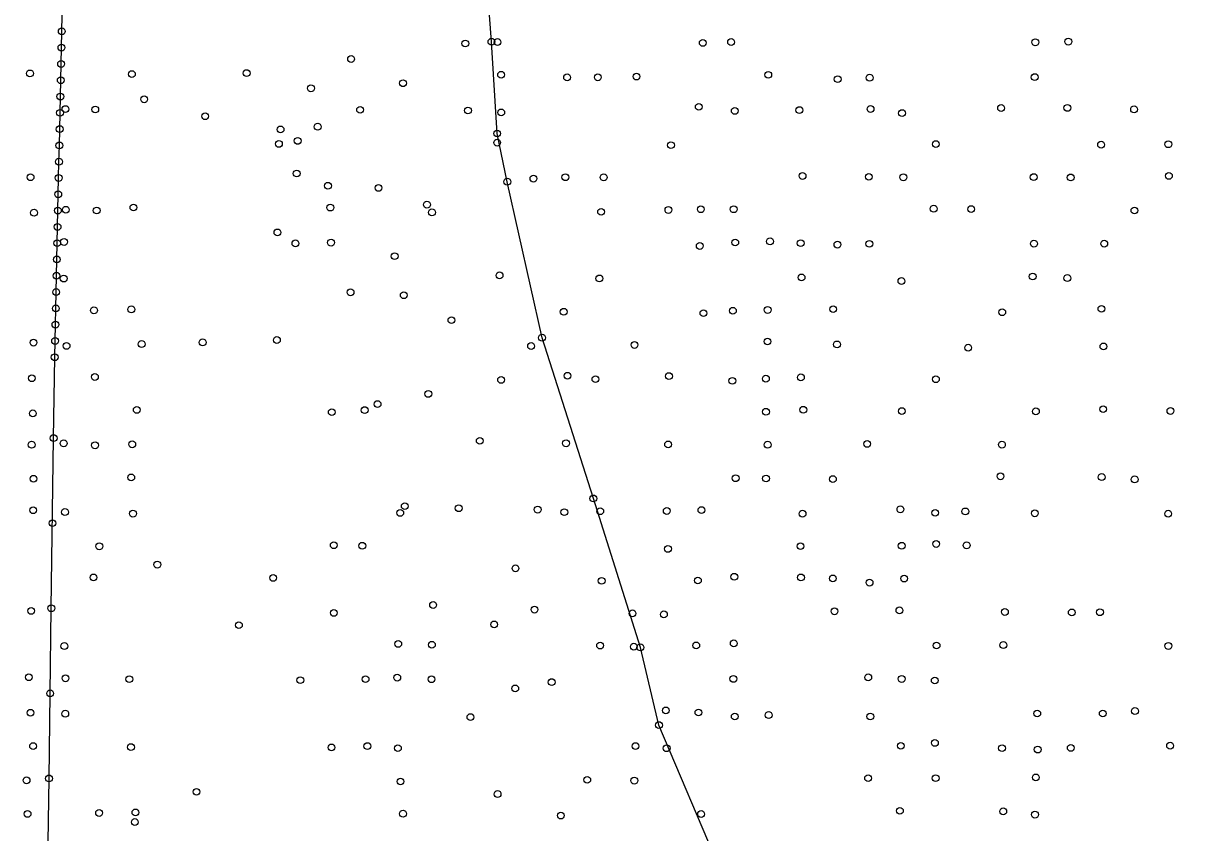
# Model space of a CAD drawing. Extents: x 20503438 to 20508873, y 7964251 to 7984667.
# Drawn here: x 20506675.6 to 20507016.5, y 7971417.3 to 7971655.2 of the extents above; entities that cross this region are included whole.
import ezdxf

# ---------------------------------------------------------------- set-up
doc = ezdxf.new("R2010")
doc.units = 0
doc.layers.add('SurDrainageArrowDown', color=7, linetype='Continuous')
doc.layers.add('SurSurveyPoints', color=7, linetype='Continuous')

msp = doc.modelspace()

# ---------------------------------------------------------------- linework, layer by layer
at = {"layer": 'SurDrainageArrowDown'}
for points in [[(20507016.49, 7971152.89), (20506989.99, 7971198.73), (20506966.12, 7971242.22), (20506951.68, 7971263.05), (20506947.42, 7971271.75), (20506935.02, 7971292.93), (20506922.81, 7971317.7), (20506909.33, 7971336.65), (20506901.73, 7971356.91), (20506899.73, 7971362.43), (20506889.38, 7971385.08), (20506880.22, 7971407.2), (20506862.47, 7971448.99), (20506857.01, 7971471.83), (20506843.18, 7971515.59), (20506828.1, 7971562.81), (20506817.88, 7971608.65), (20506814.91, 7971622.83), (20506813.22, 7971649.77), (20506811.45, 7971673.51)], [(20506682.8, 7971408.33), (20506683.14, 7971433.32), (20506683.48, 7971458.32), (20506683.82, 7971483.32), (20506684.5, 7971533.31), (20506684.82, 7971557.08), (20506684.93, 7971561.87), (20506685.03, 7971566.66), (20506685.14, 7971571.44), (20506685.24, 7971576.23), (20506685.34, 7971581.02), (20506685.45, 7971585.81), (20506685.55, 7971590.59), (20506685.66, 7971595.38), (20506685.86, 7971604.96), (20506685.97, 7971609.75), (20506686.07, 7971614.53), (20506686.18, 7971619.32), (20506686.38, 7971628.9), (20506686.49, 7971633.68), (20506686.59, 7971638.47), (20506686.7, 7971643.26), (20506686.9, 7971652.84), (20506687.01, 7971657.62)]]:
    msp.add_lwpolyline(points, dxfattribs=at)
at = {"layer": 'SurSurveyPoints'}
for centre in [(20506686.9, 7971652.84), (20506813.22, 7971649.77), (20506982.83, 7971649.82), (20506686.8, 7971648.05), (20506805.53, 7971649.26), (20506815, 7971649.69), (20506875.36, 7971649.44), (20506883.69, 7971649.7), (20506973.13, 7971649.62), (20506686.7, 7971643.26), (20506771.96, 7971644.71), (20506677.54, 7971640.48), (20506707.52, 7971640.27), (20506741.24, 7971640.57), (20506816.06, 7971640.08), (20506855.86, 7971639.55), (20506894.61, 7971640.06), (20506686.59, 7971638.47), (20506760.15, 7971636.1), (20506787.22, 7971637.59), (20506835.47, 7971639.31), (20506844.51, 7971639.34), (20506915.03, 7971638.78), (20506924.41, 7971639.21), (20506972.95, 7971639.39), (20506686.49, 7971633.68), (20506711.11, 7971632.88), (20506687.97, 7971630), (20506696.74, 7971629.87), (20506774.61, 7971629.78), (20506806.32, 7971629.58), (20506874.18, 7971630.66), (20506884.77, 7971629.46), (20506903.76, 7971629.69), (20506924.69, 7971630.02), (20506963.07, 7971630.3), (20506982.55, 7971630.34), (20507002.16, 7971629.91), (20506686.38, 7971628.9), (20506729.05, 7971627.9), (20506816.1, 7971629.01), (20506933.94, 7971628.82), (20506686.28, 7971624.11), (20506751.22, 7971624.01), (20506762.13, 7971624.81), (20506814.91, 7971622.83), (20506686.18, 7971619.32), (20506750.74, 7971619.76), (20506756.25, 7971620.65), (20506814.91, 7971620.13), (20506866, 7971619.39), (20506943.87, 7971619.7), (20506992.47, 7971619.53), (20507012.22, 7971619.66), (20506686.07, 7971614.53), (20506677.72, 7971609.97), (20506685.97, 7971609.75), (20506755.97, 7971611.06), (20506825.56, 7971609.56), (20506834.96, 7971609.97), (20506846.23, 7971609.94), (20506904.7, 7971610.34), (20506924.18, 7971610.09), (20506934.33, 7971609.96), (20506972.66, 7971610.01), (20506983.52, 7971609.91), (20507012.4, 7971610.37), (20506765.16, 7971607.46), (20506780.02, 7971606.84), (20506817.88, 7971608.65), (20506685.86, 7971604.96), (20506678.73, 7971599.55), (20506685.76, 7971600.17), (20506688.08, 7971600.42), (20506697.16, 7971600.19), (20506707.96, 7971601.07), (20506765.84, 7971601.05), (20506794.26, 7971601.91), (20506795.73, 7971599.65), (20506845.46, 7971599.81), (20506865.25, 7971600.36), (20506874.79, 7971600.56), (20506884.45, 7971600.56), (20506943.25, 7971600.72), (20506954.26, 7971600.61), (20507002.26, 7971600.19), (20506685.66, 7971595.38), (20506750.31, 7971593.76), (20506685.55, 7971590.59), (20506687.56, 7971590.95), (20506755.6, 7971590.54), (20506766.06, 7971590.75), (20506874.48, 7971589.78), (20506884.9, 7971590.8), (20506895.14, 7971591.12), (20506904.15, 7971590.59), (20506914.95, 7971590.16), (20506924.34, 7971590.41), (20506972.72, 7971590.45), (20506993.38, 7971590.45), (20506685.45, 7971585.81), (20506784.75, 7971586.77), (20506685.34, 7971581.02), (20506687.46, 7971580.19), (20506815.61, 7971581.14), (20506844.95, 7971580.23), (20506904.4, 7971580.53), (20506933.76, 7971579.47), (20506972.35, 7971580.81), (20506982.55, 7971580.35), (20506685.24, 7971576.23), (20506771.8, 7971576.17), (20506787.45, 7971575.3), (20506685.14, 7971571.44), (20506696.35, 7971570.86), (20506707.36, 7971571.14), (20506801.46, 7971567.97), (20506834.46, 7971570.44), (20506875.55, 7971570.03), (20506884.21, 7971570.74), (20506894.42, 7971570.98), (20506913.69, 7971571.21), (20506963.4, 7971570.3), (20506992.56, 7971571.3), (20506685.03, 7971566.66), (20506678.59, 7971561.38), (20506684.93, 7971561.87), (20506728.3, 7971561.44), (20506750.15, 7971562.13), (20506828.1, 7971562.81), (20506894.39, 7971561.7), (20506688.3, 7971560.41), (20506710.37, 7971560.96), (20506824.89, 7971560.37), (20506855.29, 7971560.69), (20506914.83, 7971560.85), (20506953.38, 7971559.88), (20506993.15, 7971560.25), (20506684.82, 7971557.08), (20506678.09, 7971550.92), (20506696.63, 7971551.28), (20506835.58, 7971551.63), (20506865.42, 7971551.54), (20506904.21, 7971551.16), (20506816.07, 7971550.43), (20506843.8, 7971550.63), (20506884.06, 7971550.14), (20506893.92, 7971550.78), (20506943.9, 7971550.61), (20506794.66, 7971546.31), (20506708.94, 7971541.61), (20506766.28, 7971540.94), (20506775.95, 7971541.55), (20506779.74, 7971543.31), (20506893.94, 7971541.06), (20506904.91, 7971541.64), (20506933.88, 7971541.25), (20506973.29, 7971541.17), (20506993.08, 7971541.82), (20507012.85, 7971541.29), (20506678.38, 7971540.58), (20506678.04, 7971531.37), (20506684.5, 7971533.31), (20506687.46, 7971531.78), (20506696.67, 7971531.2), (20506707.61, 7971531.5), (20506809.79, 7971532.51), (20506835.15, 7971531.8), (20506865.16, 7971531.45), (20506894.43, 7971531.37), (20506923.68, 7971531.61), (20506963.31, 7971531.39), (20506678.58, 7971521.36), (20506707.31, 7971521.76), (20506885.02, 7971521.53), (20506893.96, 7971521.45), (20506913.61, 7971521.27), (20506962.89, 7971522.09), (20506992.65, 7971521.88), (20507002.32, 7971521.19), (20506843.18, 7971515.59), (20506678.48, 7971512.13), (20506687.83, 7971511.59), (20506707.83, 7971511.12), (20506786.4, 7971511.35), (20506787.73, 7971513.32), (20506803.6, 7971512.72), (20506826.83, 7971512.3), (20506834.65, 7971511.56), (20506845.21, 7971511.83), (20506864.77, 7971511.91), (20506874.97, 7971512.17), (20506904.7, 7971511.11), (20506933.46, 7971512.39), (20506943.69, 7971511.36), (20506952.56, 7971511.78), (20506972.98, 7971511.23), (20507012.18, 7971511.11), (20506684.16, 7971508.32), (20506697.93, 7971501.53), (20506766.86, 7971501.85), (20506775.25, 7971501.69), (20506865.12, 7971500.76), (20506904.09, 7971501.56), (20506933.84, 7971501.69), (20506943.98, 7971502.21), (20506952.93, 7971501.81), (20506714.97, 7971496.15), (20506820.3, 7971495.05), (20506696.23, 7971492.37), (20506749.04, 7971492.24), (20506845.62, 7971491.38), (20506873.93, 7971491.47), (20506884.63, 7971492.58), (20506904.23, 7971492.37), (20506913.6, 7971492.08), (20506924.4, 7971490.85), (20506934.56, 7971492.05), (20506683.82, 7971483.32), (20506796.06, 7971484.28), (20506825.88, 7971482.91), (20506933.18, 7971482.7), (20506677.89, 7971482.55), (20506766.88, 7971481.96), (20506854.7, 7971481.82), (20506863.92, 7971481.52), (20506914.09, 7971482.42), (20506964.18, 7971482.24), (20506983.85, 7971482.1), (20506992.14, 7971482.16), (20506738.97, 7971478.35), (20506814.02, 7971478.56), (20506785.81, 7971472.85), (20506795.71, 7971472.59), (20506884.46, 7971473.01), (20506963.73, 7971472.52), (20506687.66, 7971472.22), (20506845.16, 7971472.36), (20506855.09, 7971472.03), (20506857.01, 7971471.83), (20506873.44, 7971472.4), (20506944.1, 7971472.38), (20507012.25, 7971472.24), (20506677.2, 7971463.06), (20506687.99, 7971462.74), (20506706.74, 7971462.49), (20506776.22, 7971462.49), (20506785.53, 7971462.93), (20506795.59, 7971462.47), (20506884.35, 7971462.56), (20506924.01, 7971463.01), (20506933.85, 7971462.55), (20506757.02, 7971462.19), (20506820.22, 7971459.77), (20506830.93, 7971461.63), (20506943.56, 7971462.09), (20506683.48, 7971458.32), (20506677.69, 7971452.62), (20506687.92, 7971452.34), (20506864.49, 7971453.3), (20506874.08, 7971452.69), (20506973.69, 7971452.4), (20506992.96, 7971452.4), (20507002.43, 7971453.12), (20506807.04, 7971451.34), (20506862.47, 7971448.99), (20506884.77, 7971451.51), (20506894.73, 7971451.95), (20506924.61, 7971451.52), (20506678.47, 7971442.81), (20506707.23, 7971442.53), (20506766.2, 7971442.43), (20506776.74, 7971442.81), (20506785.72, 7971442.21), (20506855.58, 7971442.82), (20506864.73, 7971442.2), (20506933.59, 7971442.9), (20506943.61, 7971443.75), (20506963.34, 7971442.21), (20506973.82, 7971441.81), (20506983.55, 7971442.29), (20507012.75, 7971442.93), (20506676.55, 7971432.76), (20506683.14, 7971433.32), (20506786.48, 7971432.42), (20506841.39, 7971432.9), (20506855.22, 7971432.68), (20506923.96, 7971433.4), (20506943.81, 7971433.39), (20506973.27, 7971433.62), (20506726.5, 7971429.38), (20506815.03, 7971428.73), (20506676.84, 7971422.89), (20506697.87, 7971423.17), (20506708.56, 7971423.32), (20506787.22, 7971422.96), (20506833.63, 7971422.4), (20506874.86, 7971422.85), (20506933.31, 7971423.8), (20506963.7, 7971423.64), (20506973.02, 7971422.68), (20506708.38, 7971420.5)]:
    msp.add_circle(centre, 1, dxfattribs=at)

doc.saveas('drawing.dxf')
